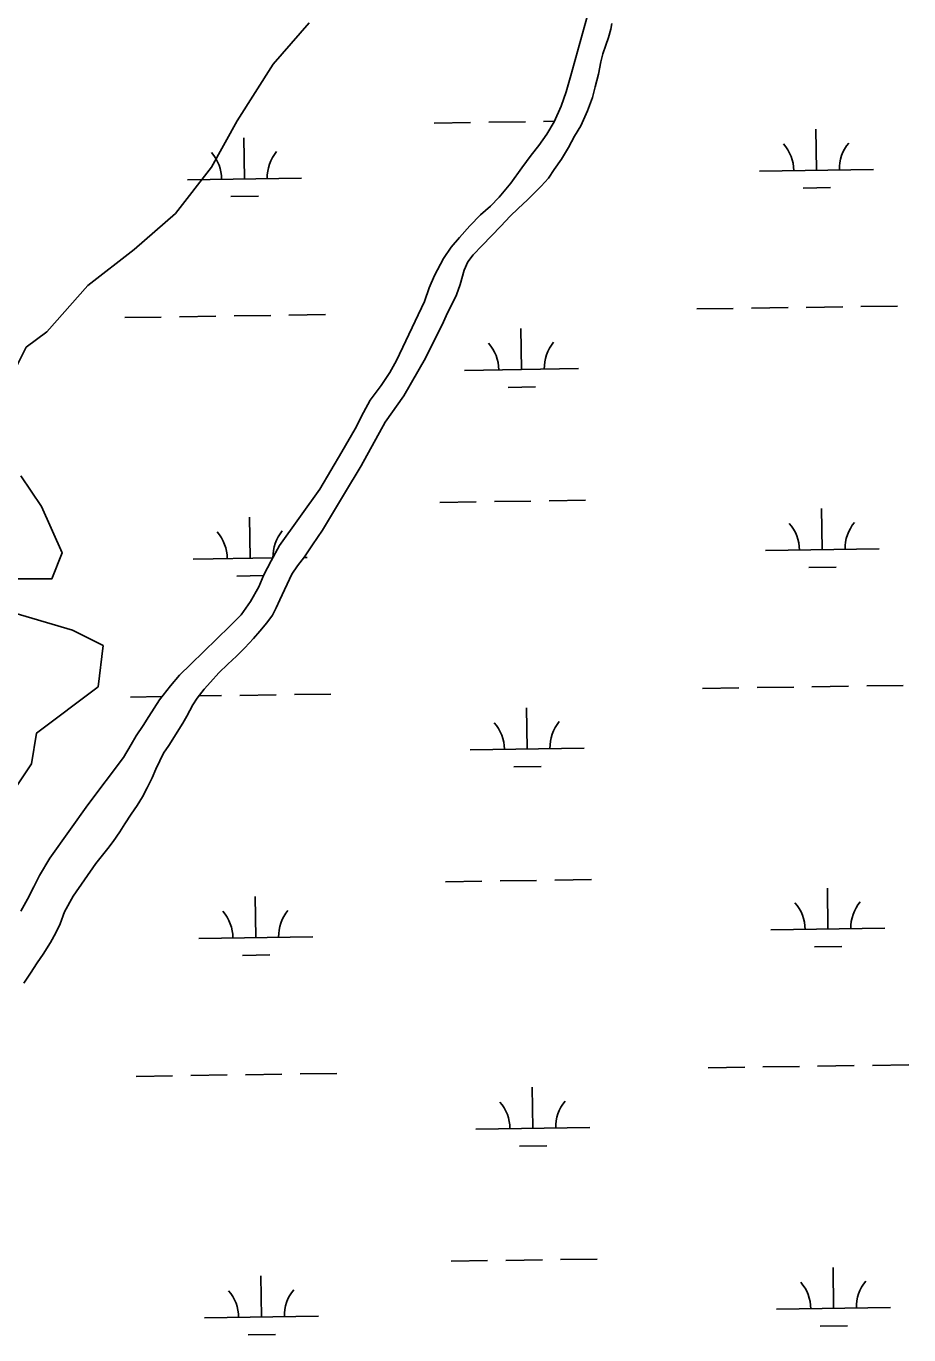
# Model space of a CAD drawing. Extents: x 3807117 to 3845308, y 337856 to 363736.
# Drawn here: x 3812923 to 3813697, y 346537 to 347684 of the extents above; entities that cross this region are included whole.
import ezdxf

# ---------------------------------------------------------------- set-up
doc = ezdxf.new("R2010")
doc.units = 0
doc.layers.add('V-TOPO-SHOR', color=7, linetype='Continuous')
doc.layers.add('V-WETL-SWMP', color=7, linetype='Continuous')

msp = doc.modelspace()

# ---------------------------------------------------------------- linework, layer by layer
at = {"layer": 'V-TOPO-SHOR'}
for points in [[(3813415.5, 347693.7), (3813400.9, 347641.1), (3813396.7, 347626.8), (3813392.4, 347614.3), (3813386.2, 347600.4), (3813379.8, 347589.8), (3813372.8, 347579.8), (3813366, 347571.3), (3813357.9, 347560.1), (3813348.2, 347546.7), (3813338, 347534.5), (3813330.4, 347526.6), (3813321.7, 347519), (3813312.2, 347509.3), (3813303, 347499.1), (3813295.9, 347490.7), (3813289.1, 347480.8), (3813281.2, 347465.7), (3813276.5, 347454.9), (3813272.3, 347443), (3813247.9, 347391.3), (3813241.9, 347380.7), (3813234.3, 347369.3), (3813224.9, 347356.5), (3813218.9, 347345.6), (3813211.6, 347331.3), (3813199.9, 347311.3), (3813180.5, 347278.3), (3813145.2, 347228.9), (3813138, 347215.6), (3813131.4, 347203.3), (3813127, 347192.8), (3813119.8, 347179.8), (3813111.5, 347168.1), (3813101.6, 347158.3), (3813067.4, 347125), (3813057.5, 347115.4), (3813049.7, 347106), (3813040.1, 347093.6), (3813030.6, 347079), (3813025.6, 347071.3), (3813019.6, 347062.2), (3813015.2, 347054.5), (3813008.5, 347043.2), (3812977.2, 347001.7), (3812943.7, 346955), (3812934.8, 346939.6), (3812929.9, 346929.8), (3812924.1, 346918.9), (3812918.3, 346908.3)], [(3812914, 347384.9), (3812923.1, 347402.9), (3812941.1, 347416.5), (3812977.2, 347457.1), (3813017.8, 347488.7), (3813053.9, 347520.2), (3813085.5, 347560.8), (3813108, 347601.4), (3813139.6, 347651.1), (3813171.2, 347687.2)], [(3813386.3, 347558.6), (3813392.7, 347567.9), (3813398.7, 347578), (3813404, 347587.8), (3813409.5, 347597), (3813415.3, 347610.2), (3813419.8, 347621.9), (3813422, 347631.3), (3813425.1, 347642.2), (3813427.2, 347653.1), (3813429, 347660.1), (3813431.5, 347667.7), (3813433.9, 347674.3), (3813435.8, 347681.6), (3813436.8, 347686.6)], [(3812920.9, 346845.4), (3812926.8, 346854.1), (3812932.8, 346863.2), (3812937.9, 346870.8), (3812944.4, 346881), (3812949.2, 346889.3), (3812952.9, 346897.2), (3812956.8, 346907.7), (3812964.2, 346921.6), (3812984.1, 346950.1), (3812989.9, 346957.6), (3812994.6, 346963.4), (3812999.2, 346969.6), (3813005.1, 346978.1), (3813009.6, 346985), (3813015.1, 346993.5), (3813020.4, 347001), (3813025, 347008.7), (3813029.2, 347016.5), (3813033.7, 347025.3), (3813036.9, 347033), (3813040.3, 347040.2), (3813043.5, 347046.9), (3813048.2, 347053.6), (3813060.6, 347073.2), (3813063.9, 347079.4), (3813069.1, 347089.2), (3813073.1, 347095.2), (3813079.3, 347103.1), (3813084.6, 347109.2), (3813091.9, 347117.5), (3813099.8, 347125), (3813107.5, 347131.9), (3813114.8, 347139.2), (3813122.4, 347147.6), (3813127.9, 347153.9), (3813134.1, 347161.1), (3813139.1, 347167.9), (3813142.2, 347174.4), (3813145.5, 347181.3), (3813156.1, 347203.8), (3813161.1, 347211.1), (3813167.3, 347219), (3813174.2, 347229.6), (3813182.9, 347242.6), (3813202.3, 347274.5), (3813216.9, 347298.8), (3813238, 347337.2), (3813254.3, 347360.3), (3813273.2, 347393.2), (3813289, 347425.2), (3813292.6, 347433), (3813297.7, 347442.7), (3813300.5, 347448.9), (3813303.7, 347458), (3813307.1, 347470.4), (3813310.4, 347477.8), (3813315, 347483.8), (3813323, 347492), (3813339.4, 347508.9), (3813347.6, 347517.8), (3813354.6, 347524.4), (3813362.7, 347532.1), (3813369.1, 347538.5), (3813374.9, 347544), (3813381.2, 347551.1), (3813386.3, 347558.6)], [(3812905, 347199.9), (3812945.6, 347199.9), (3812954.6, 347222.5), (3812936.6, 347263.1), (3812918.5, 347290.2)], [(3812909.5, 347010.4), (3812927.6, 347037.5), (3812932.1, 347064.6), (3812986.2, 347105.2), (3812990.7, 347141.3), (3812963.7, 347154.8), (3812887, 347177.4)]]:
    msp.add_lwpolyline(points, dxfattribs=at)
at = {"layer": 'V-WETL-SWMP'}
for p, q in [((3813415.5, 347693.7), (3813400.9, 347641.1)), ((3813435.8, 347681.6), (3813433.9, 347674.3)), ((3813436.8, 347686.6), (3813435.8, 347681.6)), ((3813433.9, 347674.3), (3813431.5, 347667.7)), ((3813429, 347660.1), (3813427.2, 347653.1)), ((3813431.5, 347667.7), (3813429, 347660.1)), ((3813427.2, 347653.1), (3813425.1, 347642.2)), ((3813400.9, 347641.1), (3813396.7, 347626.8)), ((3813425.1, 347642.2), (3813422, 347631.3)), ((3813396.7, 347626.8), (3813392.4, 347614.3)), ((3813422, 347631.3), (3813419.8, 347621.9)), ((3813392.4, 347614.3), (3813386.2, 347600.4)), ((3813419.8, 347621.9), (3813415.3, 347610.2)), ((3813415.3, 347610.2), (3813409.5, 347597)), ((3813280.9, 347599.4), (3813312.9, 347599.9)), ((3813328.9, 347600.1), (3813360.9, 347600.6)), ((3813379.8, 347589.8), (3813372.8, 347579.8)), ((3813376.8, 347600.9), (3813386.5, 347601)), ((3813386.2, 347600.4), (3813379.8, 347589.8)), ((3813409.5, 347597), (3813404, 347587.8)), ((3813616.4, 347558), (3813615.8, 347594)), ((3813114.5, 347550.5), (3813114, 347586.5)), ((3813372.8, 347579.8), (3813366, 347571.3)), ((3813404, 347587.8), (3813398.7, 347578)), ((3813366, 347571.3), (3813357.9, 347560.1)), ((3813392.7, 347567.9), (3813386.3, 347558.6)), ((3813398.7, 347578), (3813392.7, 347567.9)), ((3813357.9, 347560.1), (3813348.2, 347546.7)), ((3813386.3, 347558.6), (3813381.2, 347551.1)), ((3813566.4, 347557.3), (3813666.4, 347558.8)), ((3813064.5, 347549.7), (3813164.5, 347551.2)), ((3813348.2, 347546.7), (3813338, 347534.5)), ((3813374.9, 347544), (3813369.1, 347538.5)), ((3813381.2, 347551.1), (3813374.9, 347544)), ((3813102.7, 347534.9), (3813126.7, 347535.2)), ((3813338, 347534.5), (3813330.4, 347526.6)), ((3813369.1, 347538.5), (3813362.7, 347532.1)), ((3813604.6, 347542.4), (3813628.6, 347542.8)), ((3813330.4, 347526.6), (3813321.7, 347519)), ((3813354.6, 347524.4), (3813347.6, 347517.8)), ((3813362.7, 347532.1), (3813354.6, 347524.4)), ((3813312.2, 347509.3), (3813303, 347499.1)), ((3813321.7, 347519), (3813312.2, 347509.3)), ((3813347.6, 347517.8), (3813339.4, 347508.9)), ((3813303, 347499.1), (3813295.9, 347490.7)), ((3813339.4, 347508.9), (3813323, 347492)), ((3813295.9, 347490.7), (3813289.1, 347480.8)), ((3813323, 347492), (3813315, 347483.8)), ((3813289.1, 347480.8), (3813281.2, 347465.7)), ((3813310.4, 347477.8), (3813307.1, 347470.4)), ((3813315, 347483.8), (3813310.4, 347477.8)), ((3813281.2, 347465.7), (3813276.5, 347454.9)), ((3813307.1, 347470.4), (3813303.7, 347458)), ((3813276.5, 347454.9), (3813272.3, 347443.1)), ((3813303.7, 347458), (3813300.5, 347448.9)), ((3813272.3, 347443.1), (3813247.9, 347391.3)), ((3813297.7, 347442.7), (3813292.6, 347433)), ((3813300.5, 347448.9), (3813297.7, 347442.7)), ((3813009.5, 347428.8), (3813041.5, 347429.3)), ((3813057.5, 347429.6), (3813089.5, 347430)), ((3813105.5, 347430.3), (3813137.5, 347430.8)), ((3813153.5, 347431), (3813185.5, 347431.5)), ((3813292.6, 347433), (3813289, 347425.2)), ((3813511.3, 347436.4), (3813543.3, 347436.8)), ((3813559.3, 347437.1), (3813591.3, 347437.6)), ((3813607.3, 347437.8), (3813639.3, 347438.3)), ((3813655.3, 347438.5), (3813687.3, 347439)), ((3813289, 347425.2), (3813273.2, 347393.2)), ((3813357.5, 347383.3), (3813357, 347419.3)), ((3813247.9, 347391.3), (3813241.9, 347380.7)), ((3813273.2, 347393.2), (3813254.3, 347360.3)), ((3813307.5, 347382.6), (3813407.5, 347384.1)), ((3813241.9, 347380.7), (3813234.3, 347369.3)), ((3813234.3, 347369.3), (3813224.9, 347356.5)), ((3813254.3, 347360.3), (3813238, 347337.2)), ((3813345.7, 347367.7), (3813369.7, 347368.1)), ((3813224.9, 347356.5), (3813218.9, 347345.6)), ((3813218.9, 347345.6), (3813211.6, 347331.3)), ((3813238, 347337.2), (3813216.9, 347298.8)), ((3813211.6, 347331.3), (3813199.9, 347311.3)), ((3813199.9, 347311.3), (3813180.5, 347278.3)), ((3813216.9, 347298.8), (3813202.3, 347274.5)), ((3813180.5, 347278.3), (3813145.2, 347228.9)), ((3813202.3, 347274.5), (3813182.9, 347242.6)), ((3813381.8, 347268.2), (3813413.8, 347268.7)), ((3813285.8, 347266.8), (3813317.8, 347267.3)), ((3813333.8, 347267.5), (3813365.8, 347268)), ((3813621.3, 347225.4), (3813620.8, 347261.4)), ((3813119.5, 347217.9), (3813119, 347253.9)), ((3813182.9, 347242.6), (3813174.2, 347229.6)), ((3813145.2, 347228.9), (3813138, 347215.6)), ((3813174.2, 347229.6), (3813167.3, 347219)), ((3813571.4, 347224.6), (3813671.3, 347226.1)), ((3813069.5, 347217.1), (3813139.4, 347218.2)), ((3813138, 347215.6), (3813131.4, 347203.3)), ((3813161.1, 347211.1), (3813156.1, 347203.8)), ((3813167.3, 347219), (3813161.1, 347211.1)), ((3813167, 347218.6), (3813169.5, 347218.6)), ((3813107.7, 347202.2), (3813131.1, 347202.6)), ((3813131.4, 347203.3), (3813127, 347192.8)), ((3813156.1, 347203.8), (3813145.5, 347181.3)), ((3813609.6, 347209.8), (3813633.6, 347210.1)), ((3813127, 347192.8), (3813119.8, 347179.8)), ((3813119.8, 347179.8), (3813111.5, 347168.1)), ((3813145.5, 347181.3), (3813142.2, 347174.4)), ((3813111.5, 347168.1), (3813101.6, 347158.3)), ((3813139.1, 347167.9), (3813134.1, 347161.1)), ((3813142.2, 347174.4), (3813139.1, 347167.9)), ((3813101.6, 347158.3), (3813067.4, 347125)), ((3813127.9, 347153.9), (3813122.4, 347147.6)), ((3813134.1, 347161.1), (3813127.9, 347153.9)), ((3813122.4, 347147.6), (3813114.8, 347139.2)), ((3813107.5, 347131.9), (3813099.8, 347125)), ((3813114.8, 347139.2), (3813107.5, 347131.9)), ((3813067.4, 347125), (3813057.5, 347115.4)), ((3813099.8, 347125), (3813091.9, 347117.5)), ((3813057.5, 347115.4), (3813049.7, 347106)), ((3813084.6, 347109.2), (3813079.3, 347103.1)), ((3813091.9, 347117.5), (3813084.6, 347109.2)), ((3813014.5, 347096.2), (3813042.4, 347096.6)), ((3813049.7, 347106), (3813040.1, 347093.6)), ((3813079.3, 347103.1), (3813073.1, 347095.2)), ((3813074.6, 347097.1), (3813094.5, 347097.4)), ((3813110.4, 347097.6), (3813142.4, 347098.1)), ((3813158.4, 347098.4), (3813190.4, 347098.8)), ((3813516.3, 347103.7), (3813548.3, 347104.2)), ((3813564.3, 347104.4), (3813596.3, 347104.9)), ((3813612.3, 347105.2), (3813644.3, 347105.6)), ((3813660.3, 347105.9), (3813692.3, 347106.4)), ((3813040.1, 347093.6), (3813030.6, 347079)), ((3813069.1, 347089.2), (3813063.9, 347079.4)), ((3813073.1, 347095.2), (3813069.1, 347089.2)), ((3813362.5, 347050.7), (3813362, 347086.7)), ((3813030.6, 347079), (3813025.6, 347071.3)), ((3813060.6, 347073.2), (3813048.2, 347053.6)), ((3813063.9, 347079.4), (3813060.6, 347073.2)), ((3813019.6, 347062.2), (3813015.2, 347054.5)), ((3813025.6, 347071.3), (3813019.6, 347062.2)), ((3813015.2, 347054.5), (3813008.5, 347043.2)), ((3813048.2, 347053.6), (3813043.5, 347046.9)), ((3813312.5, 347049.9), (3813412.5, 347051.4)), ((3813008.5, 347043.2), (3812977.2, 347001.7)), ((3813040.3, 347040.2), (3813036.9, 347033)), ((3813043.5, 347046.9), (3813040.3, 347040.2)), ((3813036.9, 347033), (3813033.7, 347025.3)), ((3813350.7, 347035.1), (3813374.7, 347035.4)), ((3813029.2, 347016.5), (3813025, 347008.7)), ((3813033.7, 347025.3), (3813029.2, 347016.5)), ((3813025, 347008.7), (3813020.4, 347001)), ((3812977.2, 347001.7), (3812943.7, 346955)), ((3813015.1, 346993.5), (3813009.6, 346985)), ((3813020.4, 347001), (3813015.1, 346993.5)), ((3813009.6, 346985), (3813005.1, 346978.1)), ((3813005.1, 346978.1), (3812999.2, 346969.6)), ((3812994.6, 346963.4), (3812989.9, 346957.6)), ((3812999.2, 346969.6), (3812994.6, 346963.4)), ((3812943.7, 346955), (3812934.8, 346939.6)), ((3812984.1, 346950.1), (3812964.2, 346921.6)), ((3812989.9, 346957.6), (3812984.1, 346950.1)), ((3812934.8, 346939.6), (3812929.9, 346929.8)), ((3813386.8, 346935.6), (3813418.8, 346936.1)), ((3812929.9, 346929.8), (3812924.1, 346918.9)), ((3813290.8, 346934.1), (3813322.8, 346934.6)), ((3813338.8, 346934.9), (3813370.8, 346935.3)), ((3813626.3, 346892.7), (3813625.8, 346928.7)), ((3812924.1, 346918.9), (3812918.3, 346908.3)), ((3812964.2, 346921.6), (3812956.8, 346907.7)), ((3813124.5, 346885.2), (3813123.9, 346921.2)), ((3812956.8, 346907.7), (3812952.9, 346897.2)), ((3812952.9, 346897.2), (3812949.2, 346889.3)), ((3813576.3, 346892), (3813676.3, 346893.5)), ((3812944.4, 346881), (3812937.9, 346870.8)), ((3812949.2, 346889.3), (3812944.4, 346881)), ((3813074.5, 346884.5), (3813174.5, 346886)), ((3812937.9, 346870.8), (3812932.8, 346863.2)), ((3813112.7, 346869.6), (3813136.7, 346870)), ((3813614.6, 346877.1), (3813638.6, 346877.5)), ((3812932.8, 346863.2), (3812926.8, 346854.1)), ((3812926.8, 346854.1), (3812920.9, 346845.4)), ((3813019.4, 346763.6), (3813051.4, 346764)), ((3813067.4, 346764.3), (3813099.4, 346764.8)), ((3813115.4, 346765), (3813147.4, 346765.5)), ((3813163.4, 346765.7), (3813195.4, 346766.2)), ((3813521.3, 346771.1), (3813553.3, 346771.6)), ((3813569.3, 346771.8), (3813601.3, 346772.3)), ((3813617.3, 346772.5), (3813649.3, 346773)), ((3813665.3, 346773.2), (3813697.3, 346773.7)), ((3813367.5, 346718), (3813366.9, 346754)), ((3813317.5, 346717.3), (3813417.5, 346718.8)), ((3813355.7, 346702.4), (3813379.7, 346702.8)), ((3813391.8, 346602.9), (3813423.8, 346603.4)), ((3813295.8, 346601.5), (3813327.8, 346602)), ((3813343.8, 346602.2), (3813375.8, 346602.7)), ((3813631.3, 346560.1), (3813630.8, 346596.1)), ((3813129.5, 346552.6), (3813128.9, 346588.6)), ((3813581.3, 346559.4), (3813681.3, 346560.9)), ((3813079.5, 346551.8), (3813179.5, 346553.3)), ((3813117.7, 346537), (3813141.7, 346537.3)), ((3813619.5, 346544.5), (3813643.5, 346544.9))]:
    msp.add_line(p, q, dxfattribs=at)
for centre, start, end in [((3813561.1, 347557.7), 0.0865, 41.6302), ((3813671.6, 347559.3), 140.0865, 181.6302), ((3813059.3, 347550.1), 0.0865, 41.6302), ((3813169.7, 347551.8), 140.0865, 181.6302), ((3813302.3, 347383), 0.0865, 41.6302), ((3813412.7, 347384.6), 140.0865, 181.6302), ((3813566.1, 347225), 0.0865, 41.6302), ((3813676.6, 347226.7), 140.0865, 181.6302), ((3813064.2, 347217.5), 0.0865, 41.6302), ((3813174.7, 347219.2), 140.0865, 181.3584), ((3813307.3, 347050.3), 0.0865, 41.6302), ((3813417.7, 347052), 140.0865, 181.6302), ((3813571.1, 346892.4), 0.0865, 41.6302), ((3813681.6, 346894), 140.0865, 181.6302), ((3813069.2, 346884.9), 0.0865, 41.6302), ((3813179.7, 346886.5), 140.0865, 181.6302), ((3813312.2, 346717.7), 0.0865, 41.6302), ((3813422.7, 346719.3), 140.0865, 181.6302), ((3813576.1, 346559.7), 0.0865, 41.6302), ((3813686.5, 346561.4), 140.0865, 181.6302), ((3813074.2, 346552.2), 0.0865, 41.6302), ((3813184.7, 346553.9), 140.0865, 181.6302)]:
    msp.add_arc(centre, 35.2, start, end, dxfattribs=at)

doc.saveas('drawing.dxf')
